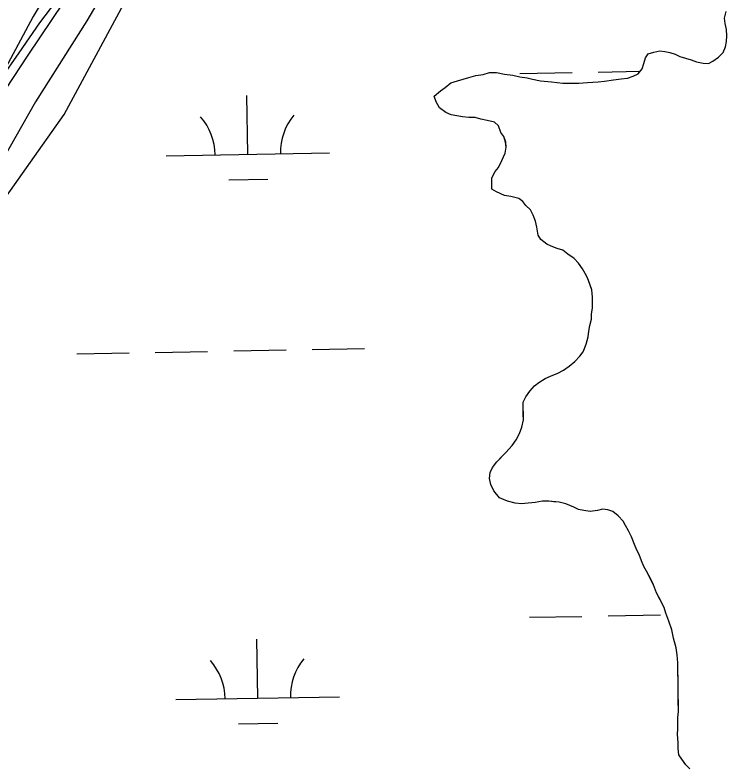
# Model space of a CAD drawing. Extents: x 3925854 to 3964121, y 224593 to 250589.
# Drawn here: x 3942608.5 to 3943043.8, y 231415.9 to 231874.6 of the extents above; entities that cross this region are included whole.
import ezdxf

# ---------------------------------------------------------------- set-up
doc = ezdxf.new("R2010")
doc.units = 0
for name, color, linetype in [('V-RIVR-EDGE', 7, 'Continuous'), ('V-RIVR-JETY', 7, 'Continuous'), ('V-RRAP-FSHR', 7, 'Continuous'), ('V-TOPO-SHOR', 7, 'Continuous'), ('V-WETL-SWMP', 7, 'Continuous')]:
    doc.layers.add(name, color=color, linetype=linetype)

msp = doc.modelspace()

# ---------------------------------------------------------------- linework, layer by layer
at = {"layer": 'V-RIVR-EDGE'}
msp.add_lwpolyline([(3942651.892, 231927.962), (3942619.619, 231873.648), (3942581.048, 231802.016), (3942499.97, 231687.091), (3942487.376, 231656.391), (3942472.42, 231604.439), (3942450.379, 231502.108), (3942379.534, 231258.088), (3942329.943, 231072.317), (3942271.693, 230936.926), (3942175.66, 230722.818), (3942101.666, 230518.156), (3942078.051, 230444.162), (3941974.593, 230243.371)], dxfattribs=at)
at = {"layer": 'V-RIVR-JETY'}
for points in [[(3942670.196, 231901.392), (3942652.416, 231870.932), (3942621.065, 231821.46), (3942596.718, 231779.136), (3942563.846, 231724.539), (3942533.298, 231673.5), (3942517.065, 231645.416), (3942504.091, 231606.355), (3942486.247, 231543.258), (3942468.739, 231486.059), (3942455.208, 231424.185), (3942450.002, 231394.639)], [(3942450.002, 231394.639), (3942431.815, 231326.426), (3942427.961, 231318.916), (3942422.519, 231312.567), (3942411.925, 231310.101), (3942405.197, 231314.359), (3942402.723, 231325.738), (3942408.372, 231350.57), (3942434.984, 231440.889), (3942463.004, 231547.348), (3942477.361, 231605.298), (3942489.167, 231643.167), (3942497.235, 231662.126), (3942511.104, 231690.579), (3942526.212, 231713.146), (3942556.391, 231761.82), (3942585.077, 231802.614), (3942616.449, 231850.12), (3942645.504, 231893.275)]]:
    msp.add_lwpolyline(points, dxfattribs=at)
at = {"layer": 'V-RRAP-FSHR'}
msp.add_lwpolyline([(3942407.362, 231222.473), (3942429.56, 231299.333), (3942452.166, 231376.71), (3942475.536, 231452.581), (3942499.367, 231528.946), (3942524.217, 231604.989), (3942550.675, 231680.435), (3942592.268, 231748.596), (3942638.592, 231813.807), (3942676.398, 231884.246)], dxfattribs=at)
at = {"layer": 'V-TOPO-SHOR'}
for points in [[(3942999.122, 231851.898), (3943002.609, 231852.633), (3943005.759, 231852.315), (3943008.911, 231851.648), (3943012.069, 231850.632), (3943014.879, 231849.262), (3943018.383, 231848.248), (3943021.889, 231847.234), (3943025.047, 231845.868), (3943029.25, 231845.213), (3943032.397, 231844.895), (3943035.181, 231846.321), (3943038.65, 231848.803), (3943041.419, 231851.627), (3943042.781, 231855.135), (3943043.446, 231858.289), (3943043.762, 231861.787), (3943043.373, 231865.627), (3943042.635, 231869.465), (3943042.254, 231872.607), (3943043.26, 231876.811)], [(3942923.278, 231644.56), (3942926.041, 231647.734), (3942928.816, 231649.86), (3942932.635, 231652.347), (3942935.767, 231653.774), (3942940.293, 231655.568), (3942943.77, 231657.352), (3942947.24, 231659.834), (3942950.707, 231662.664), (3942953.82, 231665.843), (3942955.888, 231668.659), (3942957.59, 231673.22), (3942958.942, 231677.779), (3942959.255, 231681.277), (3942959.921, 231684.779), (3942960.928, 231688.633), (3942960.898, 231691.779), (3942961.561, 231695.281), (3942961.528, 231698.427), (3942961.494, 231701.92), (3942961.098, 231706.461), (3942959.659, 231710.641), (3942958.577, 231713.774), (3942957.152, 231716.558), (3942955.376, 231719.335), (3942952.894, 231722.806), (3942950.418, 231725.577), (3942946.545, 231728.334), (3942943.375, 231730.748), (3942939.871, 231731.762), (3942936.363, 231733.124), (3942933.553, 231734.494), (3942930.028, 231737.255), (3942928.253, 231740.032), (3942927.503, 231744.918), (3942926.77, 231748.406), (3942925.332, 231752.236), (3942923.554, 231755.363), (3942920.73, 231758.132), (3942918.957, 231760.561), (3942916.493, 231762.283), (3942911.586, 231763.631), (3942907.736, 231764.29), (3942902.82, 231766.338), (3942900.007, 231768.059), (3942899.976, 231771.202), (3942899.937, 231775.046), (3942901.993, 231778.913), (3942904.068, 231781.381), (3942906.122, 231785.596), (3942908.172, 231790.161), (3942908.835, 231793.663), (3942908.455, 231796.804), (3942907.369, 231800.288), (3942905.598, 231802.717), (3942904.158, 231806.897), (3942901.69, 231808.969), (3942897.135, 231809.973), (3942893.281, 231810.981), (3942889.777, 231811.994), (3942885.931, 231811.955), (3942882.082, 231812.267), (3942878.58, 231812.928), (3942875.078, 231813.594), (3942871.92, 231814.96), (3942868.047, 231817.716), (3942865.911, 231821.538), (3942864.826, 231825.024), (3942868.639, 231828.208), (3942871.414, 231830.332), (3942874.882, 231833.164), (3942879.066, 231834.254), (3942882.549, 231835.339), (3942886.033, 231836.423), (3942890.215, 231837.514), (3942894.753, 231838.26), (3942898.585, 231839.345), (3942902.78, 231839.388), (3942907.684, 231838.391), (3942912.934, 231837.744), (3942917.138, 231836.738), (3942921.689, 231836.085), (3942924.841, 231835.417), (3942929.743, 231834.42), (3942936.391, 231833.787), (3942943.391, 231832.808), (3942946.887, 231832.845), (3942953.177, 231832.908), (3942958.415, 231833.312), (3942965.053, 231833.728), (3942968.893, 231834.117), (3942974.48, 231834.873), (3942979.014, 231835.618), (3942982.856, 231836.005), (3942986.34, 231837.088), (3942989.471, 231838.52), (3942991.886, 231841.688), (3942992.902, 231844.844), (3942993.916, 231848.35), (3942995.638, 231850.814), (3942999.122, 231851.898)], [(3943021.037, 231413.468), (3943018.565, 231415.889), (3943016.083, 231419.358), (3943014.307, 231422.137), (3943013.92, 231425.977), (3943013.884, 231429.473), (3943013.482, 231434.712), (3943013.8, 231437.86), (3943013.765, 231441.355), (3943013.73, 231444.849), (3943014.039, 231448.698), (3943013.967, 231455.687), (3943013.937, 231458.833), (3943013.879, 231464.424), (3943013.849, 231467.57), (3943013.8, 231472.463), (3943013.738, 231478.404), (3943013.339, 231483.294), (3943012.597, 231487.481), (3943011.139, 231493.407), (3943010.037, 231498.638), (3943008.237, 231503.865), (3943006.441, 231508.739), (3943005.358, 231512.222), (3943002.148, 231518.481), (3943000.721, 231521.264), (3942998.925, 231526.139), (3942997.141, 231529.616), (3942994.647, 231534.484), (3942992.869, 231537.263), (3942991.437, 231540.743), (3942990, 231544.575), (3942988.574, 231547.356), (3942987.141, 231550.835), (3942985.347, 231555.361), (3942983.561, 231559.189), (3942981.781, 231562.316), (3942980.356, 231565.098), (3942977.177, 231568.213), (3942974.005, 231570.975), (3942970.849, 231571.991), (3942967.699, 231572.311), (3942964.562, 231571.58), (3942960.025, 231570.834), (3942956.173, 231571.494), (3942953.021, 231572.161), (3942950.211, 231573.531), (3942945.296, 231575.577), (3942941.091, 231576.585), (3942937.944, 231576.902), (3942934.794, 231577.22), (3942930.95, 231577.181), (3942926.413, 231576.435), (3942922.223, 231576.044), (3942918.033, 231575.651), (3942914.185, 231575.962), (3942909.626, 231577.314), (3942904.713, 231579.362), (3942901.176, 231583.519), (3942899.39, 231587.347), (3942898.653, 231591.183), (3942898.966, 231594.683), (3942900.332, 231597.841), (3942903.093, 231601.366), (3942906.206, 231604.542), (3942908.629, 231607.014), (3942912.43, 231611.247), (3942914.84, 231614.766), (3942916.898, 231618.632), (3942918.258, 231622.491), (3942919.26, 231627.046), (3942919.225, 231630.539), (3942919.192, 231633.685), (3942919.151, 231637.88), (3942920.865, 231641.042), (3942923.278, 231644.56)]]:
    msp.add_lwpolyline(points, dxfattribs=at)
at = {"layer": 'V-WETL-SWMP'}
for p, q in [((3942633.199, 231882.638), (3942623.53, 231869.707)), ((3943042.254, 231872.607), (3943043.26, 231876.812)), ((3943042.635, 231869.465), (3943042.254, 231872.607)), ((3942623.53, 231869.707), (3942610.882, 231851.38)), ((3943043.373, 231865.628), (3943042.635, 231869.465)), ((3943043.762, 231861.787), (3943043.373, 231865.628)), ((3943043.447, 231858.289), (3943043.762, 231861.787)), ((3943041.418, 231851.627), (3943042.78, 231855.136)), ((3943042.78, 231855.136), (3943043.447, 231858.289)), ((3942610.882, 231851.38), (3942600.073, 231835.871)), ((3942993.915, 231848.35), (3942995.638, 231850.814)), ((3942995.638, 231850.814), (3942999.122, 231851.898)), ((3942999.122, 231851.898), (3943002.61, 231852.633)), ((3943002.61, 231852.633), (3943005.759, 231852.315)), ((3943005.759, 231852.315), (3943008.912, 231851.648)), ((3943008.912, 231851.648), (3943012.068, 231850.631)), ((3943012.068, 231850.631), (3943014.878, 231849.262)), ((3943038.65, 231848.803), (3943041.418, 231851.627)), ((3942992.902, 231844.845), (3942993.915, 231848.35)), ((3943014.878, 231849.262), (3943021.889, 231847.235)), ((3943021.889, 231847.235), (3943025.048, 231845.869)), ((3943025.048, 231845.869), (3943029.249, 231845.213)), ((3943029.249, 231845.213), (3943032.398, 231844.895)), ((3943032.398, 231844.895), (3943035.18, 231846.321)), ((3943035.18, 231846.321), (3943038.65, 231848.803)), ((3942989.471, 231838.519), (3942991.886, 231841.689)), ((3942991.886, 231841.689), (3942992.902, 231844.845)), ((3942879.065, 231834.255), (3942886.033, 231836.423)), ((3942886.033, 231836.423), (3942890.216, 231837.514)), ((3942890.216, 231837.514), (3942894.753, 231838.259)), ((3942894.753, 231838.259), (3942898.586, 231839.346)), ((3942898.586, 231839.346), (3942902.78, 231839.389)), ((3942902.78, 231839.389), (3942907.684, 231838.39)), ((3942907.684, 231838.39), (3942912.933, 231837.744)), ((3942912.933, 231837.744), (3942917.138, 231836.738)), ((3942917.046, 231838.85), (3942949.041, 231839.432)), ((3942917.138, 231836.738), (3942921.688, 231836.085)), ((3942921.688, 231836.085), (3942924.841, 231835.418)), ((3942965.038, 231839.723), (3942990.744, 231840.19)), ((3942979.015, 231835.617), (3942982.856, 231836.005)), ((3942982.856, 231836.005), (3942986.34, 231837.089)), ((3942986.34, 231837.089), (3942989.471, 231838.519)), ((3942871.415, 231830.333), (3942874.881, 231833.164)), ((3942874.881, 231833.164), (3942879.065, 231834.255)), ((3942924.841, 231835.418), (3942929.744, 231834.419)), ((3942929.744, 231834.419), (3942936.391, 231833.787)), ((3942936.391, 231833.787), (3942943.392, 231832.809)), ((3942943.392, 231832.809), (3942953.177, 231832.908)), ((3942953.177, 231832.908), (3942958.416, 231833.311)), ((3942958.416, 231833.311), (3942965.053, 231833.728)), ((3942965.053, 231833.728), (3942968.894, 231834.116)), ((3942968.894, 231834.116), (3942974.479, 231834.872)), ((3942974.479, 231834.872), (3942979.015, 231835.617)), ((3942864.827, 231825.024), (3942868.64, 231828.208)), ((3942868.64, 231828.208), (3942871.415, 231830.333)), ((3942750.854, 231789.39), (3942750.199, 231825.384)), ((3942865.911, 231821.539), (3942864.827, 231825.024)), ((3942868.047, 231817.716), (3942865.911, 231821.539)), ((3942871.92, 231814.959), (3942868.047, 231817.716)), ((3942875.079, 231813.593), (3942871.92, 231814.959)), ((3942882.083, 231812.266), (3942875.079, 231813.593)), ((3942885.931, 231811.955), (3942882.083, 231812.266)), ((3942889.776, 231811.994), (3942885.931, 231811.955)), ((3942893.281, 231810.981), (3942889.776, 231811.994)), ((3942897.136, 231809.972), (3942893.281, 231810.981)), ((3942901.69, 231808.969), (3942897.136, 231809.972)), ((3942904.158, 231806.897), (3942901.69, 231808.969)), ((3942905.598, 231802.717), (3942904.158, 231806.897)), ((3942907.37, 231800.288), (3942905.598, 231802.717)), ((3942908.454, 231796.804), (3942907.37, 231800.288)), ((3942908.836, 231793.662), (3942908.454, 231796.804)), ((3942700.862, 231788.481), (3942800.845, 231790.299)), ((3942906.121, 231785.596), (3942908.172, 231790.16)), ((3942908.172, 231790.16), (3942908.836, 231793.662)), ((3942904.067, 231781.381), (3942906.121, 231785.596)), ((3942901.994, 231778.913), (3942904.067, 231781.381)), ((3942899.936, 231775.047), (3942901.994, 231778.913)), ((3942739.136, 231773.744), (3942763.132, 231774.18)), ((3942900.007, 231768.058), (3942899.936, 231775.047)), ((3942902.821, 231766.338), (3942900.007, 231768.058)), ((3942907.735, 231764.291), (3942902.821, 231766.338)), ((3942911.586, 231763.631), (3942907.735, 231764.291)), ((3942916.493, 231762.283), (3942911.586, 231763.631)), ((3942918.957, 231760.56), (3942916.493, 231762.283)), ((3942920.73, 231758.131), (3942918.957, 231760.56)), ((3942923.554, 231755.364), (3942920.73, 231758.131)), ((3942925.333, 231752.236), (3942923.554, 231755.364)), ((3942926.77, 231748.406), (3942925.333, 231752.236)), ((3942927.504, 231744.918), (3942926.77, 231748.406)), ((3942928.253, 231740.032), (3942927.504, 231744.918)), ((3942930.028, 231737.254), (3942928.253, 231740.032)), ((3942933.552, 231734.493), (3942930.028, 231737.254)), ((3942936.362, 231733.124), (3942933.552, 231734.493)), ((3942939.871, 231731.761), (3942936.362, 231733.124)), ((3942943.376, 231730.748), (3942939.871, 231731.761)), ((3942946.546, 231728.333), (3942943.376, 231730.748)), ((3942950.419, 231725.576), (3942946.546, 231728.333)), ((3942952.894, 231722.805), (3942950.419, 231725.576)), ((3942955.376, 231719.335), (3942952.894, 231722.805)), ((3942957.151, 231716.557), (3942955.376, 231719.335)), ((3942958.578, 231713.775), (3942957.151, 231716.557)), ((3942961.098, 231706.461), (3942958.578, 231713.775)), ((3942961.494, 231701.921), (3942961.098, 231706.461)), ((3942961.561, 231695.281), (3942961.494, 231701.921)), ((3942960.897, 231691.779), (3942961.561, 231695.281)), ((3942960.929, 231688.633), (3942960.897, 231691.779)), ((3942959.256, 231681.276), (3942959.92, 231684.778)), ((3942959.92, 231684.778), (3942960.929, 231688.633)), ((3942958.942, 231677.778), (3942959.256, 231681.276)), ((3942957.59, 231673.22), (3942958.942, 231677.778)), ((3942955.889, 231668.659), (3942957.59, 231673.22)), ((3942646.21, 231667.397), (3942678.205, 231667.979)), ((3942694.202, 231668.269), (3942726.197, 231668.851)), ((3942742.194, 231669.142), (3942774.189, 231669.724)), ((3942790.186, 231670.015), (3942822.181, 231670.597)), ((3942953.82, 231665.842), (3942955.889, 231668.659)), ((3942947.24, 231659.834), (3942950.706, 231662.665)), ((3942950.706, 231662.665), (3942953.82, 231665.842)), ((3942940.293, 231655.569), (3942943.77, 231657.352)), ((3942943.77, 231657.352), (3942947.24, 231659.834)), ((3942932.636, 231652.346), (3942935.767, 231653.775)), ((3942935.767, 231653.775), (3942940.293, 231655.569)), ((3942926.041, 231647.735), (3942928.816, 231649.86)), ((3942928.816, 231649.86), (3942932.636, 231652.346)), ((3942920.866, 231641.042), (3942923.277, 231644.561)), ((3942923.277, 231644.561), (3942926.041, 231647.735)), ((3942919.151, 231637.879), (3942920.866, 231641.042)), ((3942919.26, 231627.045), (3942919.151, 231637.879)), ((3942918.258, 231622.491), (3942919.26, 231627.045)), ((3942916.899, 231618.632), (3942918.258, 231622.491)), ((3942914.841, 231614.766), (3942916.899, 231618.632)), ((3942908.628, 231607.014), (3942912.43, 231611.247)), ((3942912.43, 231611.247), (3942914.841, 231614.766)), ((3942903.093, 231601.366), (3942908.628, 231607.014)), ((3942898.966, 231594.683), (3942900.332, 231597.842)), ((3942900.332, 231597.842), (3942903.093, 231601.366)), ((3942898.652, 231591.184), (3942898.966, 231594.683)), ((3942899.39, 231587.347), (3942898.652, 231591.184)), ((3942901.176, 231583.52), (3942899.39, 231587.347)), ((3942904.713, 231579.362), (3942901.176, 231583.52)), ((3942909.627, 231577.315), (3942904.713, 231579.362)), ((3942914.185, 231575.963), (3942909.627, 231577.315)), ((3942918.033, 231575.652), (3942914.185, 231575.963)), ((3942926.414, 231576.436), (3942918.033, 231575.652)), ((3942930.95, 231577.181), (3942926.414, 231576.436)), ((3942934.794, 231577.22), (3942930.95, 231577.181)), ((3942941.092, 231576.584), (3942934.794, 231577.22)), ((3942945.297, 231575.578), (3942941.092, 231576.584)), ((3942950.211, 231573.531), (3942945.297, 231575.578)), ((3942953.021, 231572.161), (3942950.211, 231573.531)), ((3942956.173, 231571.494), (3942953.021, 231572.161)), ((3942960.025, 231570.834), (3942956.173, 231571.494)), ((3942964.561, 231571.579), (3942960.025, 231570.834)), ((3942967.699, 231572.31), (3942964.561, 231571.579)), ((3942970.848, 231571.992), (3942967.699, 231572.31)), ((3942974.004, 231570.976), (3942970.848, 231571.992)), ((3942977.178, 231568.212), (3942974.004, 231570.976)), ((3942980.355, 231565.098), (3942977.178, 231568.212)), ((3942981.781, 231562.316), (3942980.355, 231565.098)), ((3942983.561, 231559.189), (3942981.781, 231562.316)), ((3942985.347, 231555.362), (3942983.561, 231559.189)), ((3942987.14, 231550.836), (3942985.347, 231555.362)), ((3942988.574, 231547.355), (3942987.14, 231550.836)), ((3942990, 231544.574), (3942988.574, 231547.355)), ((3942991.437, 231540.743), (3942990, 231544.574)), ((3942992.87, 231537.263), (3942991.437, 231540.743)), ((3942994.646, 231534.485), (3942992.87, 231537.263)), ((3942998.925, 231526.139), (3942994.646, 231534.485)), ((3943000.722, 231521.264), (3942998.925, 231526.139)), ((3943005.357, 231512.223), (3943000.722, 231521.264)), ((3943006.441, 231508.739), (3943005.357, 231512.223)), ((3942923.094, 231506.23), (3942955.089, 231506.812)), ((3942971.086, 231507.103), (3943003.081, 231507.684)), ((3943008.238, 231503.864), (3943006.441, 231508.739)), ((3943010.038, 231498.639), (3943008.238, 231503.864)), ((3943011.14, 231493.408), (3943010.038, 231498.639)), ((3942756.902, 231456.77), (3942756.247, 231492.764)), ((3943012.598, 231487.48), (3943011.14, 231493.408)), ((3943013.339, 231483.294), (3943012.598, 231487.48)), ((3943013.738, 231478.404), (3943013.339, 231483.294)), ((3943014.039, 231448.698), (3943013.738, 231478.404)), ((3942706.91, 231455.861), (3942806.893, 231457.679)), ((3943013.729, 231444.85), (3943014.039, 231448.698)), ((3942745.184, 231441.124), (3942769.18, 231441.56)), ((3943013.799, 231437.86), (3943013.729, 231444.85)), ((3943013.482, 231434.711), (3943013.799, 231437.86)), ((3943013.884, 231429.472), (3943013.482, 231434.711)), ((3943013.92, 231425.977), (3943013.884, 231429.472)), ((3943014.308, 231422.137), (3943013.92, 231425.977)), ((3943016.084, 231419.358), (3943014.308, 231422.137)), ((3943018.566, 231415.888), (3943016.084, 231419.358))]:
    msp.add_line(p, q, dxfattribs=at)
for centre, start, end in [((3942806.079, 231790.869), 140.26988, 181.81353), ((3942695.611, 231788.861), 0.26988, 41.81354), ((3942701.659, 231456.241), 0.26988, 41.81354), ((3942812.127, 231458.249), 140.26988, 181.81353)]:
    msp.add_arc(centre, 35.246, start, end, dxfattribs=at)

doc.saveas('drawing.dxf')
